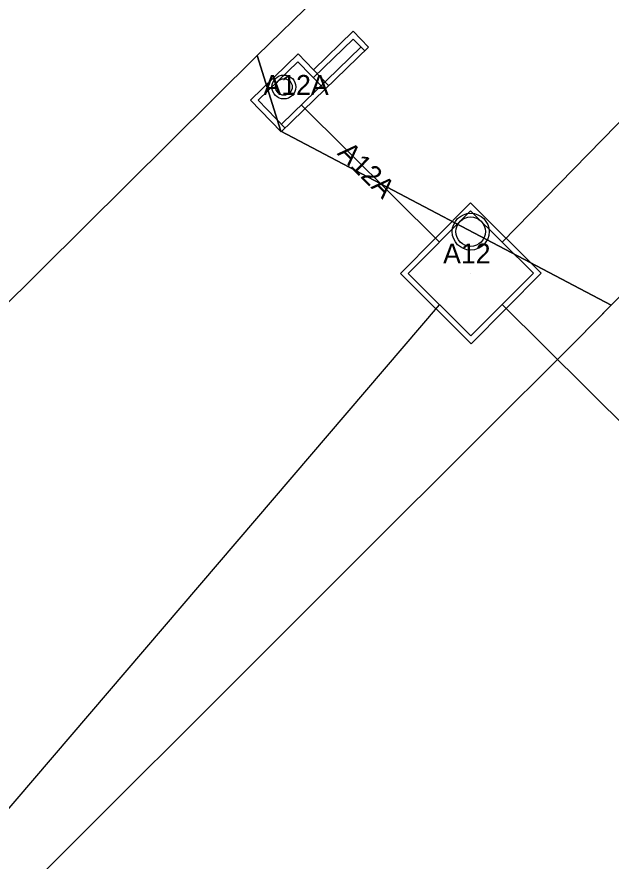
# Model space of a CAD drawing. Extents: x 2252703 to 2264864, y 13787568 to 13790989.
# Drawn here: x 2253024.1 to 2253077.8, y 13788849.4 to 13788925.6 of the extents above; entities that cross this region are included whole.
import ezdxf

# ---------------------------------------------------------------- set-up
doc = ezdxf.new("R2010")
doc.units = 0
for name, color, linetype in [('D_BOXES_1', 7, 'Continuous'), ('D_DRAIN_MISC', 7, 'Continuous'), ('D_DRAIN_NOTES_1', 7, 'Continuous'), ('D_DRN_AREA_X', 7, 'Continuous'), ('D_INLET_1', 7, 'Continuous'), ('D_PIPES_1', 7, 'Continuous')]:
    doc.layers.add(name, color=color, linetype=linetype)

msp = doc.modelspace()

# ---------------------------------------------------------------- linework, layer by layer
at = {"layer": 'D_BOXES_1'}
for p, q in [((2253067.974, 13788905.308), (2253422.346, 13789267.762)), ((2252979.562, 13788802.848), (2253062.334, 13788899.635))]:
    msp.add_line(p, q, dxfattribs=at)
at = {"layer": 'D_DRAIN_MISC'}
for p, q in [((2253050.585, 13788920.519), (2253050.585, 13788920.519)), ((2253047.746, 13788919.853), (2253047.746, 13788919.853)), ((2253048.791, 13788918.777), (2253048.791, 13788918.777)), ((2253049.836, 13788917.701), (2253049.836, 13788917.701)), ((2253046.998, 13788917.035), (2253046.998, 13788917.035)), ((2253062.317, 13788905.292), (2253062.317, 13788905.292)), ((2253067.974, 13788905.308), (2253067.974, 13788905.308)), ((2253065.154, 13788902.471), (2253065.154, 13788902.471)), ((2253062.334, 13788899.635), (2253062.334, 13788899.635)), ((2253067.991, 13788899.651), (2253067.991, 13788899.651))]:
    msp.add_line(p, q, dxfattribs=at)
at = {"layer": 'D_DRN_AREA_X'}
for p, q in [((2253065.182, 13788941.065), (2253045.846, 13788922.148)), ((2253045.846, 13788922.148), (2253012.637, 13788889.213)), ((2253045.846, 13788922.148), (2253047.984, 13788915.312)), ((2253047.984, 13788915.312), (2253045.846, 13788922.148)), ((2253047.984, 13788915.312), (2253077.829, 13788899.587)), ((2253077.829, 13788899.587), (2253047.984, 13788915.312)), ((2253083.487, 13788905.349), (2253074.721, 13788896.441)), ((2253074.721, 13788896.441), (2253077.829, 13788899.587)), ((2253065.5, 13788887.235), (2253074.721, 13788896.441)), ((2253074.721, 13788896.441), (2253065.5, 13788887.235)), ((2253062.501, 13788884.241), (2253065.5, 13788887.235)), ((2253065.5, 13788887.235), (2253062.501, 13788884.241)), ((2253058.424, 13788880.17), (2253062.501, 13788884.241)), ((2253062.501, 13788884.241), (2253058.424, 13788880.17)), ((2253047.718, 13788869.481), (2253058.424, 13788880.17)), ((2253058.424, 13788880.17), (2253047.718, 13788869.481)), ((2253025.739, 13788847.537), (2253047.635, 13788869.398)), ((2253047.635, 13788869.398), (2253025.739, 13788847.537)), ((2253047.635, 13788869.398), (2253047.718, 13788869.481)), ((2253047.718, 13788869.481), (2253047.635, 13788869.398))]:
    msp.add_line(p, q, dxfattribs=at)
at = {"layer": 'D_INLET_1'}
for p, q in [((2253050.943, 13788920.867), (2253054.53, 13788924.351)), ((2253054.53, 13788924.351), (2253055.923, 13788922.916)), ((2253050.933, 13788920.16), (2253054.52, 13788923.644)), ((2253054.52, 13788923.644), (2253055.565, 13788922.568)), ((2253048.033, 13788915.252), (2253055.923, 13788922.916)), ((2253048.043, 13788915.959), (2253055.216, 13788922.926)), ((2253045.246, 13788918.121), (2253049.55, 13788922.302)), ((2253049.55, 13788922.302), (2253050.943, 13788920.867)), ((2253045.953, 13788918.111), (2253049.54, 13788921.595)), ((2253049.54, 13788921.595), (2253051.978, 13788919.084)), ((2253050.943, 13788920.867), (2253052.337, 13788919.432)), ((2253045.246, 13788918.121), (2253048.033, 13788915.252)), ((2253045.953, 13788918.111), (2253048.391, 13788915.6)), ((2253058.79, 13788902.453), (2253065.136, 13788908.835)), ((2253065.136, 13788908.835), (2253071.518, 13788902.49)), ((2253059.497, 13788902.455), (2253065.138, 13788908.128)), ((2253065.138, 13788908.128), (2253070.811, 13788902.488)), ((2253065.172, 13788896.108), (2253058.79, 13788902.453)), ((2253065.17, 13788896.815), (2253059.497, 13788902.455)), ((2253070.811, 13788902.488), (2253065.17, 13788896.815)), ((2253071.518, 13788902.49), (2253065.172, 13788896.108))]:
    msp.add_line(p, q, dxfattribs=at)
for centre, radius in [((2253048.269, 13788919.315), 1.08), ((2253048.269, 13788919.315), 0.75), ((2253065.143, 13788906.243), 1.666), ((2253065.143, 13788906.243), 1.333)]:
    msp.add_circle(centre, radius, dxfattribs=at)
at = {"layer": 'D_PIPES_1'}
for p, q in [((2253049.836, 13788917.701), (2253062.317, 13788905.292)), ((2253096.002, 13788871.801), (2253067.991, 13788899.651))]:
    msp.add_line(p, q, dxfattribs=at)

# ---------------------------------------------------------------- texts
at = {"layer": 'D_DRAIN_NOTES_1'}
for s, p in [('A12A', (2253046.422, 13788918.601)), ('A12', (2253062.653, 13788903.371))]:
    msp.add_text(s, height=1.8, dxfattribs=at).set_placement(p)
msp.add_text('A12A', height=1.8, rotation=315.16573, dxfattribs=at).set_placement((2253053.021, 13788913.266))

doc.saveas('drawing.dxf')
